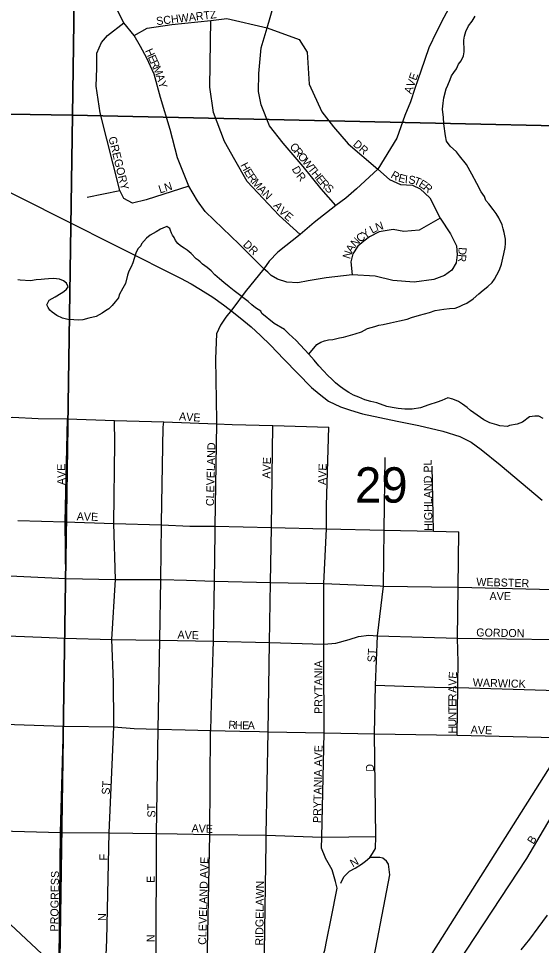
# Model space of a CAD drawing. Extents: x 1310247 to 1552180, y 377264 to 706493.
# Drawn here: x 1383052 to 1386316, y 519270 to 525062 of the extents above; entities that cross this region are included whole.
import ezdxf

# ---------------------------------------------------------------- set-up
doc = ezdxf.new("R2010")
doc.units = 0
for name, color, linetype in [('GM_X_City_Street', 7, 'Continuous'), ('GM_X_City_Street_Text', 7, 'Continuous'), ('GM_X_Major_River', 7, 'Continuous'), ('GM_X_Minor_River', 7, 'Continuous'), ('GM_X_Rail_Line', 7, 'Continuous'), ('GM_X_Section', 7, 'Continuous'), ('GM_X_Section_Text', 7, 'Continuous')]:
    doc.layers.add(name, color=color, linetype=linetype)

msp = doc.modelspace()

# ---------------------------------------------------------------- linework, layer by layer
at = {"layer": 'GM_X_City_Street'}
for points in [[(1384583.7, 523496.9), (1384428.7, 523652.4), (1384272.3, 523802), (1384215.8, 523855.9), (1384169.7, 523923.4), (1384114.1, 524014), (1384043.1, 524191), (1383997.8, 524368.8), (1383937.1, 524568.9), (1383897.8, 524713.4), (1383852.5, 524813.4), (1383812.3, 524887.8), (1383773.8, 524954.5), (1383709.7, 525034), (1383665.7, 525119.3), (1383663.7, 525294.5), (1383660.1, 525601.2), (1383659.5, 525648.8), (1383669.5, 525938.5), (1383673.8, 526000.1), (1383680.1, 526058.4), (1383694.1, 526085.5)], [(1385032.4, 523894), (1384940.8, 523997.2), (1384829.2, 524136.5), (1384703, 524283.5), (1384619.1, 524391.2), (1384566, 524522.9), (1384550.6, 524605.2), (1384552.1, 524719.1), (1384566.8, 524879.2), (1384604.2, 525003.1), (1384646, 525146.3), (1384687.6, 525307.2), (1384728.4, 525449.6), (1384746.9, 525508.8)], [(1385794.4, 525257.9), (1385753.6, 525154), (1385707.4, 525068.6), (1385662, 524977.8), (1385614.3, 524878.5), (1385564.3, 524732.2), (1385526.6, 524624.5), (1385498.1, 524542.1), (1385464.2, 524455.9), (1385413.4, 524314.3), (1385294.1, 524119.6), (1385161.7, 523997.2), (1385094.8, 523940.2), (1385032.4, 523894), (1384897.7, 523786.3), (1384809.2, 523711.6), (1384670.7, 523602.3), (1384616, 523546.1), (1384583.7, 523496.9), (1384466.7, 523353), (1384389.3, 523248.8)], [(1383773.8, 524954.5), (1383854.8, 525001.6), (1384008.7, 525024.7), (1384251.2, 525049.3), (1384351.8, 525061), (1384604.2, 525003.1), (1384803.8, 524930.8), (1384853.1, 524852.3), (1384865.4, 524651.4), (1384945.4, 524478.2), (1385018.6, 524385.1), (1385110.2, 524278.1), (1385294.1, 524119.6)], [(1384809.2, 523711.6), (1384678.4, 523830.9), (1384479.8, 524043.3), (1384402.8, 524178.1), (1384338.1, 524293.5), (1384269.6, 524475.1), (1384245, 524633.7), (1384250.4, 524917.7), (1384251.2, 525049.3)], [(1384114.1, 524014), (1383849.1, 523928), (1383763.2, 523907.9), (1383709.7, 523938), (1383683.2, 523987.5), (1383560.9, 524473.1), (1383536.1, 524639.9), (1383540.4, 524751.9), (1383540.4, 524844.2), (1383568.7, 524910.9), (1383607.1, 524954.5), (1383709.7, 525034)], [(1385294.1, 524119.6), (1385368.6, 524056.5), (1385436.5, 524024.9), (1385511.9, 524020.3), (1385559.1, 523997.9), (1385619.7, 523941), (1385683.5, 523814), (1385749, 523717), (1385786.7, 523640.8), (1385789.8, 523585.4), (1385783.6, 523536.1), (1385757.5, 523490), (1385712, 523456.9), (1385644.3, 523431.5), (1385521.1, 523415.3), (1385388.8, 523423.8), (1385278.7, 523452.2), (1385133.8, 523459.8), (1384971.6, 523442.2), (1384860, 523423), (1384796.1, 523410.7), (1384726.9, 523413.7), (1384667.6, 523433.8), (1384629.1, 523455.3), (1384609.1, 523476.1), (1384583.7, 523496.9)], [(1383479.8, 523944.8), (1383683.2, 523987.5)], [(1385683.5, 523814), (1385553.5, 523738.6), (1385457.3, 523731.6), (1385390.3, 523743.2), (1385302.6, 523728.5), (1385243.3, 523697), (1385207.1, 523670), (1385171, 523639.3), (1385139.4, 523591.5), (1385125.5, 523542.3), (1385133.8, 523459.8)], [(1384389.3, 523248.8), (1384382, 523239), (1384345.9, 523195.9), (1384313.5, 523146.7), (1384287.4, 523092), (1384281.2, 522935), (1384287.9, 522547.8)], [(1382570.1, 522486.2), (1382570.2, 522486.2), (1382759, 522521.8), (1382917.8, 522552.5), (1383013, 522570.5), (1383174.7, 522562.4), (1383358, 522559.7), (1383650.8, 522549.8), (1383959, 522541.8), (1384288.2, 522530.1), (1384384.8, 522524.7), (1384639, 522518.4), (1384988.5, 522508.5)], [(1383306, 519184.8), (1383314.6, 519976.8), (1383332.3, 520640.6), (1383341.7, 521190.1), (1383347.1, 521563.6), (1383342.3, 521916.7), (1383358, 522559.7)], [(1383646.4, 520663.8), (1383644.8, 520915.1), (1383633.7, 521181.2), (1383656.5, 521555.9), (1383647, 521907.2), (1383652.6, 522410.6), (1383650.8, 522549.8)], [(1383945.1, 521910.3), (1383955, 522507.6), (1383959, 522541.8)], [(1384287.9, 522547.8), (1384288.2, 522530.1), (1384277.3, 521889.3), (1384276.7, 521849.3), (1384272.3, 521545.5), (1384267.1, 521187.9)], [(1384598.7, 519963.5), (1384609.2, 520605.3), (1384618.3, 521162), (1384624.5, 521538.2), (1384630.2, 521882.5), (1384639, 522518.4)], [(1384957.6, 521129.5), (1384957.5, 521152.3), (1384958.2, 521530.6), (1384973.9, 521873.3), (1384975, 522018), (1384988.5, 522508.5)], [(1385063.2, 519658.3), (1385082.2, 519698.9), (1385118.9, 519733.8), (1385153.8, 519753.7), (1385192.6, 519777), (1385218.1, 519796.8), (1385244.5, 519818.8), (1385261.7, 519844.3), (1385281.2, 519875.7), (1385282.6, 519950), (1385274.9, 520592.5), (1385281.1, 520896.3), (1385293.1, 521204.7), (1385329.4, 521515.6), (1385334.5, 521865.3), (1385339.8, 522319.9)], [(1385642, 521857.9), (1385634.4, 522263.9)], [(1383046.4, 521924.3), (1383342.3, 521916.7), (1383647, 521907.2), (1383944.9, 521898), (1384120.4, 521890.6), (1384277.3, 521889.3), (1384630.2, 521882.5), (1384973.9, 521873.3), (1385334.5, 521865.3), (1385642, 521857.9), (1385801.6, 521854.8)], [(1383910.2, 519172.7), (1383912.8, 519970.6), (1383923.6, 520622.4), (1383932.9, 521178), (1383939.2, 521557.3), (1383944.9, 521898), (1383945.1, 521910.3)], [(1385794.6, 520901.7), (1385797.1, 521040.6), (1385792, 521189.7), (1385795.8, 521509.3), (1385801.6, 521854.8)], [(1382736.4, 521589.3), (1382886.9, 521582.8), (1383041.2, 521577.8), (1383347.1, 521563.6), (1383656.5, 521555.9), (1383939.2, 521557.3), (1383943.9, 521557.2)], [(1383943.9, 521557.2), (1384100.7, 521552), (1384272.3, 521545.5), (1384624.5, 521538.2), (1384958.2, 521530.6), (1385309.1, 521516.4)], [(1385309.1, 521516.4), (1385329.4, 521515.6), (1385629.6, 521510.3), (1385795.8, 521509.3), (1386727, 521485.7)], [(1382821.5, 521206), (1382900.4, 521204.9), (1383035.6, 521201.6), (1383194.6, 521195.3), (1383341.7, 521190.1), (1383633.7, 521181.2), (1383932.9, 521178), (1384266.9, 521170.5), (1384618.3, 521162), (1384957.5, 521152.3), (1385032.4, 521158.8), (1385115.7, 521182.3), (1385173.4, 521201.5), (1385239.7, 521207.9), (1385293.1, 521204.7), (1385577.3, 521197.2)], [(1384267.1, 521187.9), (1384266.9, 521170.5), (1384254.7, 520780.6), (1384249.2, 520612.8)], [(1385577.3, 521197.2), (1385792, 521189.7), (1386718.3, 521177.9), (1386992, 521158.5)], [(1384959.4, 520598.9), (1384957.9, 521075.1), (1384957.6, 521129.5)], [(1385281.1, 520896.3), (1385458.1, 520889.9), (1385648.9, 520884.6), (1385778.5, 520881.8)], [(1385778.5, 520881.8), (1385794.2, 520881.4), (1386828.5, 520851.2)], [(1385791, 520583.9), (1385794.2, 520881.4), (1385794.6, 520901.7)], [(1382716.6, 520654.5), (1383027.4, 520651.2), (1383332.3, 520640.6), (1383646.6, 520635.2), (1383773.7, 520625.6), (1383923.6, 520622.4), (1384092.1, 520617), (1384249.2, 520612.8)], [(1383599, 519208.9), (1383602.1, 519305.6), (1383617.2, 519974.6), (1383646.6, 520635.2), (1383646.4, 520663.8)], [(1384229.9, 519166.8), (1384233.2, 519347), (1384245.5, 519963.9), (1384249.2, 520612.8)], [(1384249.2, 520612.8), (1384433, 520609.6), (1384556.9, 520606.5)], [(1384556.9, 520606.5), (1384609.2, 520605.3), (1384959.4, 520598.9), (1385274.9, 520592.5), (1385791, 520583.9), (1386664.2, 520563)], [(1384966.2, 519820.9), (1384944.1, 519877.2), (1384944.6, 519946.5), (1384959.4, 520598.9)], [(1385073.5, 518120.3), (1385123.6, 518183.4), (1385472.4, 518668.5), (1386225.3, 519813.4), (1386439.5, 520177.3), (1386453.3, 520200.9)], [(1382393.3, 520000.1), (1382553, 519996.1), (1382712.8, 519994.3), (1382893.9, 519987.4), (1383013.6, 519984.6), (1383314.6, 519976.8), (1383617.2, 519974.6), (1383912.8, 519970.6), (1384041.3, 519967.8), (1384245.5, 519963.9), (1384598.6, 519958.3), (1384944.6, 519946.5), (1385282.6, 519950)], [(1384585.6, 519165.1), (1384586.7, 519232.9), (1384597.8, 519911.1), (1384598.6, 519958.3), (1384598.7, 519963.5)], [(1382060.1, 516033.9), (1382104.8, 516087.7), (1382315, 516321.7), (1382476.1, 516500), (1383317.1, 517397.1), (1383393, 517472.9), (1383606.1, 517698.8), (1383843.4, 517960.5), (1383892.2, 518012.4), (1384168.5, 518323.6), (1384445.5, 518623.4), (1384723.7, 518917.2), (1384754.5, 518954.7), (1384802.6, 519010.1), (1384870.3, 519081.1), (1384934.9, 519151), (1384963.2, 519241.2), (1384975.5, 519304.9), (1385003.5, 519439.2), (1385040.1, 519628), (1385030.1, 519668.9), (1385010.2, 519743.5), (1384968.2, 519815.7), (1384966.2, 519820.9)], [(1385203.2, 518876), (1385242.3, 519048.5), (1385369.1, 519710.5), (1385362.3, 519777.8), (1385349.3, 519797.7), (1385326, 519814.9), (1385307.4, 519820.1), (1385244.5, 519818.8)], [(1384751.5, 517766.8), (1384470.2, 518043.9), (1384168.5, 518323.6), (1383963.8, 518511), (1383798.2, 518663.8), (1383682.7, 518766.6), (1383464, 518968.7), (1383374.4, 519053.2), (1383261.4, 519157), (1383000.6, 519401.5), (1382701.5, 519665)]]:
    msp.add_lwpolyline(points, dxfattribs=at)
at = {"layer": 'GM_X_Major_River'}
msp.add_lwpolyline([(1386351.6, 519460.3), (1386293, 519379.9), (1386240.8, 519309.3), (1386188.6, 519242.8)], dxfattribs=at)
at = {"layer": 'GM_X_Minor_River'}
for points in [[(1384864.7, 522964.9), (1384914.3, 523025.7), (1384938.7, 523039.1), (1384960.9, 523048.5), (1384987.1, 523053.9), (1385013.2, 523055.2), (1385055.6, 523066.1), (1385079.7, 523071.5), (1385152.4, 523091.7), (1385192.8, 523104.7), (1385231.3, 523125.7), (1385275.7, 523136.6), (1385302, 523145.9), (1385328.1, 523149.3), (1385374.5, 523160.1), (1385430.9, 523172.7), (1385477.2, 523183.5), (1385505.5, 523192.8), (1385556, 523207.5), (1385616.5, 523224), (1385652.9, 523237.1), (1385679.1, 523242.4), (1385707.2, 523245.7), (1385741.3, 523248.9), (1385777.5, 523252), (1385803.8, 523263.3), (1385826.1, 523272.7), (1385850.4, 523284.1), (1385891.1, 523311.1), (1385926, 523342.2), (1385952.5, 523363.6), (1385981.1, 523386.9), (1386007.8, 523412.2), (1386024.3, 523433.8), (1386037, 523459.5), (1386053.8, 523491), (1386066.6, 523526.7), (1386075.6, 523564.5), (1386082.2, 523592.4), (1386089.2, 523630.2), (1386091.8, 523656.1), (1386092.4, 523682.1), (1386083.4, 523724.4), (1386078, 523748.5), (1386070.5, 523772.7), (1386049.5, 523817.3), (1386034.1, 523843.7), (1386014.7, 523868.2), (1385987.5, 523902.9), (1385970, 523925.3), (1385960.5, 523949.6), (1385939.2, 523978.1), (1385912.4, 524030.8), (1385881.7, 524089.6), (1385849.1, 524150.5), (1385804.3, 524203.6), (1385786.8, 524228.1), (1385745.6, 524263.1), (1385724.3, 524295.7), (1385717, 524327.9), (1385706.8, 524404.2), (1385705.8, 524444.2), (1385699, 524494.4), (1385701.9, 524532.3), (1385706.7, 524566.2), (1385722, 524621.9), (1385732.6, 524645.6), (1385745.5, 524681.3), (1385754.1, 524703.1), (1385768.6, 524724.7), (1385785.2, 524748.3), (1385797.9, 524776), (1385814.4, 524797.6), (1385829.2, 524829.2), (1385833.8, 524853.1), (1385834.5, 524881.1), (1385831, 524905.2), (1385831.6, 524927.2), (1385836.1, 524951.1), (1385844.9, 524980.9), (1385861.7, 525016.5), (1385884.5, 525045.9), (1385903.2, 525075.5)], [(1384084.9, 523626.8), (1384063.2, 523641.4), (1384045.5, 523655.8), (1384032, 523674.2), (1384022.4, 523692.4), (1384012.7, 523708.7), (1384007, 523720.8), (1384001.4, 523737), (1383995.7, 523749.1), (1383977.9, 523761.6), (1383951.7, 523752.2), (1383937.4, 523744.6), (1383911, 523729.3), (1383874.4, 523708.2), (1383849.9, 523688.8), (1383819, 523653.6), (1383814.7, 523641.7), (1383796.2, 523622.1), (1383783.6, 523596.4), (1383766.1, 523534.9), (1383755.5, 523511.1), (1383740.8, 523483.5), (1383732.2, 523457.7), (1383718.9, 523406), (1383702.2, 523376.4), (1383679.1, 523335), (1383674.7, 523317.1), (1383654, 523291.6), (1383635.4, 523268.1), (1383614.9, 523248.6), (1383594.6, 523235.1), (1383574.2, 523221.6), (1383555.9, 523210), (1383535.6, 523200.5), (1383491.3, 523189.7), (1383452.9, 523178.6), (1383428.8, 523177.2), (1383396.8, 523178), (1383358.8, 523181), (1383326.9, 523189.8), (1383291.3, 523206.7), (1383261.7, 523227.5), (1383248, 523239.8), (1383236.3, 523256.1), (1383228.7, 523272.3), (1383243.5, 523302), (1383280, 523323), (1383318.7, 523346.1), (1383334.9, 523355.7), (1383351.3, 523371.3), (1383361.7, 523385), (1383350.2, 523407.3), (1383332.5, 523421.8), (1383306.7, 523432.4), (1383270.7, 523437.3), (1383238.6, 523436.1), (1383214.5, 523432.7), (1383192.4, 523431.3), (1383162.3, 523428.1), (1383126.1, 523423), (1383062.1, 523426.6), (1383048.1, 523428.9)], [(1386326.2, 522561.9), (1386300.4, 522576.5), (1386274.4, 522577.2), (1386242.2, 522572), (1386197.3, 522539.1), (1386165, 522527.9), (1386116.7, 522519.1), (1386104.5, 522513.5), (1386056.5, 522516.7), (1386038.6, 522523.1), (1385994.9, 522536.2), (1385957.2, 522555.2), (1385874.4, 522613.3), (1385852.8, 522631.8), (1385823.3, 522652.6), (1385797.6, 522669.3), (1385763.9, 522684.1), (1385732, 522690.9), (1385693.6, 522675.9), (1385665.2, 522664.6), (1385612.7, 522647.9), (1385562.2, 522629.2), (1385509.9, 522620.5), (1385463.8, 522621.7), (1385421.8, 522624.7), (1385383.9, 522631.7), (1385352, 522638.5), (1385288.3, 522660.1), (1385250.5, 522669.1), (1385212.7, 522680), (1385176.9, 522695), (1385143.2, 522707.8), (1385113.5, 522724.6), (1385083.9, 522743.3), (1385054.4, 522766.1), (1385030.8, 522784.7), (1385007.3, 522807.3), (1384981.8, 522831.9), (1384956.4, 522860.6), (1384927.1, 522891.3), (1384897.9, 522926.1), (1384864.7, 522964.9), (1384784.6, 523049), (1384739.5, 523092.1), (1384712.1, 523118.8), (1384646.9, 523156.5), (1384570.2, 523218.4), (1384564.5, 523232.6), (1384530.9, 523253.4), (1384507.3, 523272), (1384485.8, 523292.6), (1384460.2, 523313.2), (1384430.7, 523336), (1384397.2, 523360.9), (1384365.8, 523385.7), (1384334.3, 523412.5), (1384306.8, 523435.2), (1384277.3, 523459.9), (1384253.9, 523484.5), (1384228.3, 523505.2), (1384200.8, 523525.9), (1384185.1, 523542.3), (1384173.3, 523552.6), (1384161.5, 523560.9), (1384130.2, 523593.7), (1384104.7, 523614.3), (1384084.9, 523626.8)]]:
    msp.add_lwpolyline(points, dxfattribs=at)
at = {"layer": 'GM_X_Rail_Line'}
msp.add_lwpolyline([(1382454.1, 524249.6), (1383318.7, 523815.1), (1384062.5, 523439.7), (1384128.6, 523403.1), (1384187.7, 523368.6), (1384264.3, 523319.6), (1384332.2, 523272.4), (1384392.8, 523224.8), (1384458.2, 523173.3), (1384503.9, 523134.4), (1384561.6, 523081.4), (1384623.7, 523021.2), (1384707.2, 522934.1), (1384881.4, 522756.2), (1384927.9, 522716.3), (1384986.3, 522670.9), (1385061.1, 522636.1), (1385123.9, 522613.9), (1385199.4, 522590.7), (1385415.7, 522546.4), (1385551.5, 522519.7), (1385700.9, 522483.7), (1385806, 522449.7), (1385877.1, 522415.7), (1385941, 522369.3), (1386058.4, 522272.5), (1386320.2, 522053)], dxfattribs=at)
at = {"layer": 'GM_X_Section'}
for points in [[(1378206.3, 529799.7), (1383463.7, 529673.5), (1383388.5, 524456.9), (1378082.1, 524540.1), (1378203.5, 529587.8)], [(1383463.7, 529673.5), (1388972.8, 529529.6), (1388864, 524337.7), (1383388.5, 524456.9)], [(1378082.1, 524540.1), (1383388.5, 524456.9), (1383309.9, 519180.3), (1377993.5, 519265.8), (1378074, 524276.3)], [(1383388.5, 524456.9), (1388864, 524337.7), (1385581.1, 519140.4), (1383309.9, 519180.3)]]:
    msp.add_lwpolyline(points, close=True, dxfattribs=at)

# ---------------------------------------------------------------- texts
at = {"layer": 'GM_X_City_Street_Text'}
for s, rotation, p in [('SCHWARTZ', 6.75744, (1383914, 525020.1)), ('H', 294.10119, (1383840, 524860.5)), ('E', 294.09891, (1383857.9, 524820.4)), ('R', 294.09667, (1383872.3, 524788.3)), ('M', 292.89727, (1383888.4, 524752.4)), ('A', 287.87166, (1383908.5, 524704.8)), ('AVE', 70.35109, (1385503.8, 524586.8)), ('Y', 286.92116, (1383922, 524663.1)), ('GREGORY', 283.82719, (1383612.4, 524317.9)), ('DR', 319.39999, (1385136.1, 524270)), ('C', 309.05617, (1384741.3, 524260)), ('R', 309.04366, (1384766.3, 524229.3)), ('O', 309.06443, (1384791.2, 524198.5)), ('W', 309.05635, (1384819, 524164.3)), ('H', 297.55606, (1384435.5, 524146.2)), ('E', 300.28988, (1384457.1, 524104.9)), ('D', 299.11724, (1384755.6, 524122.3)), ('T', 309.05014, (1384855, 524119.9)), ('R', 305.75751, (1384477.7, 524070.1)), ('R', 309.70384, (1384782.6, 524075.7)), ('H', 309.06443, (1384877.2, 524092.5)), ('E', 309.03953, (1384904.9, 524058.4)), ('R', 329.39654, (1385370.9, 524070.4)), ('E', 344.94113, (1385418.6, 524044.5)), ('I', 354.90751, (1385461.9, 524033.7)), ('S', 352.32773, (1385483.3, 524031.9)), ('T', 337.9906, (1385514.9, 524028)), ('LN', 17.52612, (1383934.8, 523968.2)), ('M', 311.22514, (1384504.1, 524033.9)), ('A', 313.95896, (1384540.7, 523992.3)), ('R', 311.95396, (1384928.9, 524028.9)), ('S', 317.75109, (1384959.3, 523995.6)), ('E', 328.19737, (1385545.6, 524015.8)), ('R', 319.44349, (1385573.9, 523998.5)), ('N', 313.95896, (1384571.2, 523960.6)), ('A', 310.04901, (1384640.1, 523890.4)), ('V', 315.18221, (1384671.7, 523853.2)), ('E', 319.73401, (1384706.1, 523819.2)), ('N', 18.23102, (1385288.9, 523732.1)), ('C', 38.07198, (1385184.1, 523660)), ('Y', 35.46019, (1385214.8, 523684.1)), ('L', 29.1382, (1385260.5, 523716)), ('DR', 317.12829, (1384449.6, 523644.5)), ('N', 45.28589, (1385154.4, 523629.9)), ('N', 71.83112, (1385120.6, 523555.8)), ('A', 58.19848, (1385133, 523594.8)), ('D', 267.40934, (1385799.4, 523633.2)), ('R', 267.41286, (1385797.4, 523589.3)), ('AVE', 356.04938, (1384052.7, 522551.9)), ('CLEVELAND', 88.6204, (1384271.4, 522014.7)), ('AVE', 90, (1383343, 522146.5)), ('AVE', 88.02609, (1384623.4, 522186.4)), ('AVE', 88.02609, (1384971, 522146.8)), ('HIGHLAND PL', 90.61572, (1385635.4, 521860.4)), ('AVE', 358.02623, (1383414.3, 521927.1)), ('WEBSTER', 358.23523, (1385909.1, 521517.9)), ('AVE', 0.00001, (1385992.4, 521427.5)), ('AVE', 358.02623, (1384043.5, 521187.9)), ('GORDON', 359.02951, (1385909, 521201.1)), ('ST', 86.42621, (1385279, 521038.2)), ('PRYTANIA', 90, (1384949, 520716.5)), ('V', 87.78059, (1385785.2, 520891.9)), ('E', 86.85653, (1385786.9, 520935.7)), ('WARWICK', 358.34063, (1385887.1, 520888.7)), ('A', 89.78139, (1385785.1, 520848.4)), ('R', 89.98785, (1385785, 520795.7)), ('E', 89.98633, (1385785, 520760.5)), ('T', 89.98633, (1385785, 520725.3)), ('N', 89.98704, (1385785, 520681.2)), ('R', 356.69557, (1384360.6, 520624.7)), ('H', 357.62839, (1384401, 520622.3)), ('E', 359.63756, (1384446.9, 520620.5)), ('A', 359.99285, (1384482.4, 520620.3)), ('U', 89.97813, (1385785, 520637.3)), ('H', 89.98906, (1385785, 520593.3)), ('AVE', 358.01858, (1385873.9, 520593.9)), ('PRYTANIA AVE', 88.87727, (1384940.2, 520034.6)), ('D', 90, (1385270.2, 520355.7)), ('ST', 86.4194, (1383620.2, 520211)), ('ST', 90, (1383906.2, 520069.7)), ('A', 357.85747, (1384131.6, 519977.9)), ('V', 357.86488, (1384175.6, 519976.2)), ('E', 358.41834, (1384220.1, 519974.5)), ('B', 57.99215, (1386266, 519898.6)), ('F', 90, (1383607, 519801.3)), ('CLEVELAND AVE', 88.5055, (1384223, 519273.5)), ('N', 29.15119, (1385138.8, 519756.8)), ('PROGRESS', 89.18042, (1383299, 519357)), ('E', 90, (1383901.8, 519660.5)), ('RIDGELAWN', 89.31834, (1384579.4, 519269)), ('N', 90, (1383598.2, 519422.9)), ('N', 90, (1383901.8, 519290.9))]:
    msp.add_text(s, height=50, rotation=rotation, dxfattribs=at).set_placement(p)
at = {"layer": 'GM_X_Section_Text'}
msp.add_text('29', height=221, rotation=0.00001, dxfattribs=at).set_placement((1385152, 522036.8))

doc.saveas('drawing.dxf')
